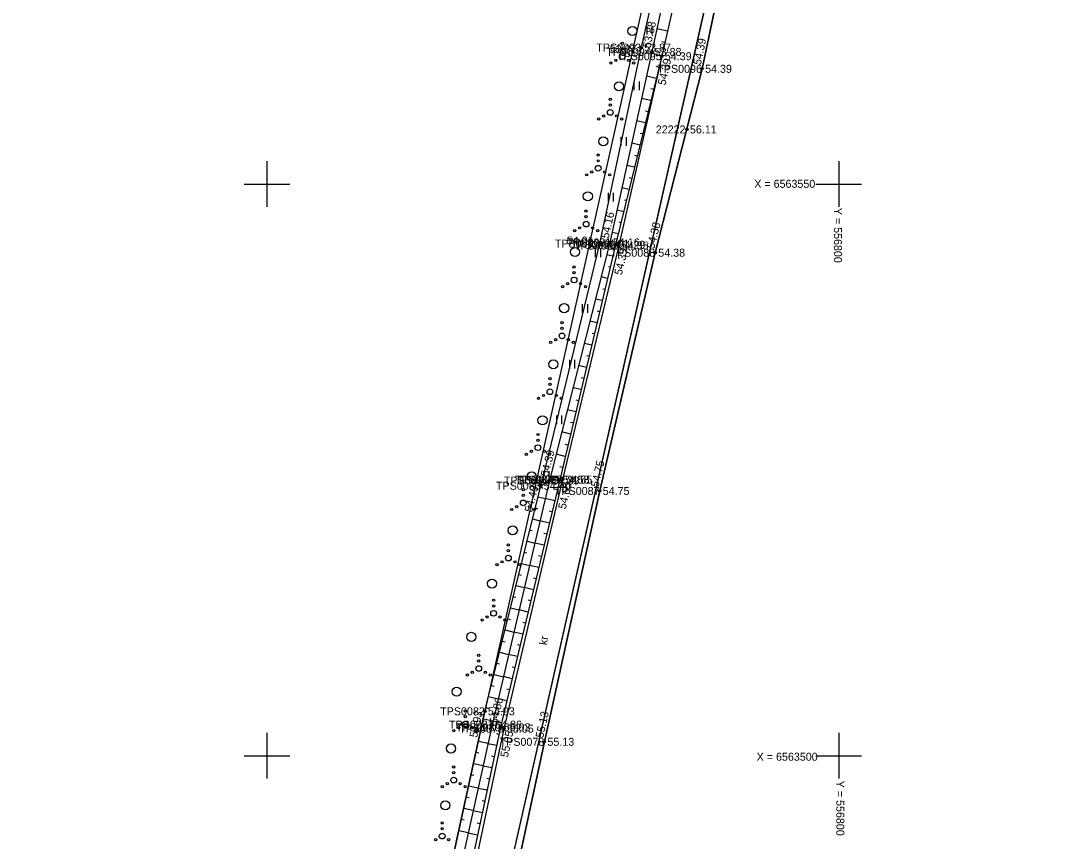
# Model space of a CAD drawing. Extents: x 551623 to 559850, y 6561220 to 6567135.
# Drawn here: x 556728.5 to 556819.5, y 6563492.5 to 6563564.3 of the extents above; entities that cross this region are included whole.
import ezdxf

# ---------------------------------------------------------------- set-up
doc = ezdxf.new("R2010")
doc.units = 0
for name, color, linetype in [('HALJASTUS', 7, 'Continuous'), ('KORGUS-EH2000', 7, 'Continuous'), ('MOOTKORG-EH2000', 7, 'Continuous'), ('MOOTMPUNKT', 7, 'Continuous'), ('MOOTNR', 7, 'Continuous'), ('MOOTPIIR', 7, 'Continuous'), ('PIIR', 7, 'Continuous'), ('RELJEEF', 7, 'Continuous'), ('TEE', 7, 'Continuous'), ('VORK', 7, 'Continuous')]:
    doc.layers.add(name, color=color, linetype=linetype)

msp = doc.modelspace()

# ---------------------------------------------------------------- linework, layer by layer
at = {"layer": 'HALJASTUS'}
for p, q in [((556783.213, 6563563.847), (556783.213, 6563563.086)), ((556783.668, 6563563.847), (556783.668, 6563563.086)), ((556782.084, 6563558.976), (556782.084, 6563558.215)), ((556782.539, 6563558.976), (556782.539, 6563558.215)), ((556780.955, 6563554.105), (556780.955, 6563553.344)), ((556781.41, 6563554.105), (556781.41, 6563553.344)), ((556779.826, 6563549.234), (556779.826, 6563548.473)), ((556780.281, 6563549.234), (556780.281, 6563548.473)), ((556778.697, 6563544.364), (556778.697, 6563543.602)), ((556779.152, 6563544.364), (556779.152, 6563543.602)), ((556777.568, 6563539.493), (556777.568, 6563538.732)), ((556778.024, 6563539.493), (556778.024, 6563538.732)), ((556776.44, 6563534.622), (556776.44, 6563533.861)), ((556776.895, 6563534.622), (556776.895, 6563533.861)), ((556775.311, 6563529.751), (556775.311, 6563528.99)), ((556775.766, 6563529.751), (556775.766, 6563528.99)), ((556774.182, 6563524.88), (556774.182, 6563524.119)), ((556774.637, 6563524.88), (556774.637, 6563524.119))]:
    msp.add_line(p, q, dxfattribs=at)
msp.add_lwpolyline([(556817.021, 6563726.91), (556818.014, 6563726.724), (556814.157, 6563709.215), (556811.402, 6563702.977), (556810.589, 6563694.352), (556807.087, 6563673.709), (556803.221, 6563655.717), (556798.259, 6563631.911), (556793.247, 6563608.779), (556787.881, 6563584.852), (556782.725, 6563561.942), (556779.088, 6563544.799), (556773.942, 6563523.616)], dxfattribs=at)
for centre, radius in [((556781.949, 6563563.399), 0.4), ((556781.069, 6563562.311), 0.1), ((556781.069, 6563561.161), 0.25), ((556781.069, 6563561.811), 0.1), ((556780.069, 6563560.586), 0.1), ((556780.504, 6563560.836), 0.1), ((556781.634, 6563560.836), 0.1), ((556782.069, 6563560.586), 0.1), ((556780.785, 6563558.547), 0.4), ((556780.015, 6563557.423), 0.1), ((556780.015, 6563556.923), 0.1), ((556779.015, 6563555.698), 0.1), ((556779.45, 6563555.948), 0.1), ((556780.015, 6563556.273), 0.25), ((556780.58, 6563555.948), 0.1), ((556781.015, 6563555.698), 0.1), ((556779.42, 6563553.737), 0.4), ((556778.961, 6563552.535), 0.1), ((556778.961, 6563552.035), 0.1), ((556778.961, 6563551.385), 0.25), ((556777.961, 6563550.81), 0.1), ((556778.396, 6563551.06), 0.1), ((556779.526, 6563551.06), 0.1), ((556779.961, 6563550.81), 0.1), ((556778.056, 6563548.926), 0.4), ((556777.907, 6563547.648), 0.1), ((556777.907, 6563546.498), 0.25), ((556777.907, 6563547.148), 0.1), ((556776.907, 6563545.923), 0.1), ((556777.342, 6563546.173), 0.1), ((556778.472, 6563546.173), 0.1), ((556778.907, 6563545.923), 0.1), ((556776.938, 6563544.058), 0.4), ((556776.853, 6563542.76), 0.1), ((556776.853, 6563542.26), 0.1), ((556776.288, 6563541.285), 0.1), ((556776.853, 6563541.61), 0.25), ((556777.418, 6563541.285), 0.1), ((556775.853, 6563541.035), 0.1), ((556777.853, 6563541.035), 0.1), ((556775.99, 6563539.148), 0.4), ((556775.799, 6563537.873), 0.1), ((556775.799, 6563536.723), 0.25), ((556775.799, 6563537.373), 0.1), ((556774.799, 6563536.148), 0.1), ((556775.234, 6563536.398), 0.1), ((556776.364, 6563536.398), 0.1), ((556776.799, 6563536.148), 0.1), ((556775.042, 6563534.239), 0.4), ((556774.745, 6563532.985), 0.1), ((556774.745, 6563531.835), 0.25), ((556774.745, 6563532.485), 0.1), ((556773.745, 6563531.26), 0.1), ((556774.18, 6563531.51), 0.1), ((556775.31, 6563531.51), 0.1), ((556775.745, 6563531.26), 0.1), ((556774.093, 6563529.33), 0.4), ((556773.691, 6563528.097), 0.1), ((556773.691, 6563527.597), 0.1), ((556773.126, 6563526.622), 0.1), ((556773.691, 6563526.947), 0.25), ((556774.256, 6563526.622), 0.1), ((556772.691, 6563526.372), 0.1), ((556774.691, 6563526.372), 0.1), ((556773.145, 6563524.421), 0.4), ((556772.407, 6563523.265), 0.1), ((556772.407, 6563522.115), 0.25), ((556772.407, 6563522.765), 0.1), ((556771.407, 6563521.54), 0.1), ((556771.842, 6563521.79), 0.1), ((556772.972, 6563521.79), 0.1), ((556773.407, 6563521.54), 0.1), ((556771.493, 6563519.715), 0.4), ((556771.112, 6563518.436), 0.1), ((556771.112, 6563517.286), 0.25), ((556771.112, 6563517.936), 0.1), ((556770.112, 6563516.711), 0.1), ((556770.547, 6563516.961), 0.1), ((556771.677, 6563516.961), 0.1), ((556772.112, 6563516.711), 0.1), ((556769.679, 6563515.055), 0.4), ((556769.818, 6563513.606), 0.1), ((556769.818, 6563513.106), 0.1), ((556769.253, 6563512.131), 0.1), ((556769.818, 6563512.456), 0.25), ((556770.383, 6563512.131), 0.1), ((556768.818, 6563511.881), 0.1), ((556770.818, 6563511.881), 0.1), ((556767.865, 6563510.396), 0.4), ((556768.523, 6563508.777), 0.1), ((556768.523, 6563508.277), 0.1), ((556768.523, 6563507.627), 0.25), ((556767.523, 6563507.052), 0.1), ((556767.958, 6563507.302), 0.1), ((556769.088, 6563507.302), 0.1), ((556769.523, 6563507.052), 0.1), ((556766.591, 6563505.607), 0.4), ((556767.341, 6563503.921), 0.1), ((556767.341, 6563502.771), 0.25), ((556767.341, 6563503.421), 0.1), ((556766.341, 6563502.196), 0.1), ((556766.776, 6563502.446), 0.1), ((556767.906, 6563502.446), 0.1), ((556768.341, 6563502.196), 0.1), ((556766.093, 6563500.632), 0.4), ((556766.33, 6563499.024), 0.1), ((556766.33, 6563498.524), 0.1), ((556765.765, 6563497.549), 0.1), ((556766.33, 6563497.874), 0.25), ((556766.895, 6563497.549), 0.1), ((556765.33, 6563497.299), 0.1), ((556767.33, 6563497.299), 0.1), ((556765.595, 6563495.657), 0.4), ((556765.319, 6563494.127), 0.1), ((556765.319, 6563492.977), 0.25), ((556765.319, 6563493.627), 0.1), ((556764.754, 6563492.652), 0.1), ((556765.884, 6563492.652), 0.1)]:
    msp.add_circle(centre, radius, dxfattribs=at)
at = {"layer": 'KORGUS-EH2000'}
for centre in [(556782.725, 6563561.942), (556783.645, 6563561.562), (556784.529, 6563561.184), (556788.052, 6563560.085), (556786.726, 6563554.778), (556779.088, 6563544.799), (556779.992, 6563544.9), (556780.767, 6563544.627), (556783.959, 6563543.998), (556774.696, 6563524.071), (556775.839, 6563524.152), (556773.942, 6563523.616), (556779.099, 6563523.159), (556769.064, 6563503.888), (556769.694, 6563502.717), (556770.723, 6563502.367), (556774.265, 6563501.218)]:
    msp.add_circle(centre, 0.1, dxfattribs=at)
at = {"layer": 'MOOTMPUNKT'}
for centre in [(556782.725, 6563561.942), (556783.645, 6563561.562), (556784.529, 6563561.184), (556788.052, 6563560.085), (556786.726, 6563554.778), (556779.088, 6563544.799), (556779.992, 6563544.9), (556780.482, 6563544.69), (556780.767, 6563544.627), (556783.959, 6563543.998), (556774.696, 6563524.071), (556775.604, 6563524.147), (556775.839, 6563524.152), (556773.942, 6563523.616), (556779.099, 6563523.159), (556769.064, 6563503.888), (556769.694, 6563502.717), (556770.429, 6563502.488), (556770.723, 6563502.367), (556774.265, 6563501.218)]:
    msp.add_circle(centre, 0.1, dxfattribs=at)
at = {"layer": 'MOOTPIIR'}
for points in [[(556838.107, 6563834.548), (556835.405, 6563819.706), (556832.838, 6563805.211), (556829.97, 6563791.054), (556817.021, 6563726.91), (556811.402, 6563702.977), (556809.873, 6563694.696), (556802.57, 6563656.001), (556787.197, 6563585.151), (556769.064, 6563503.888), (556765.062, 6563485.608), (556759.97, 6563461.044), (556756.475, 6563442.488), (556752.048, 6563429.301), (556734.713, 6563345.748), (556730.032, 6563322.014), (556724.172, 6563296.078)], [(556729.292, 6563292.902), (556735.476, 6563320.274), (556740.751, 6563344.328), (556745.531, 6563365.801), (556751.227, 6563392.086), (556755.934, 6563413.848), (556759.827, 6563432.259), (556765.337, 6563459.925), (556770.394, 6563483.201), (556774.265, 6563501.218), (556779.099, 6563523.159), (556783.959, 6563543.998), (556788.052, 6563560.085), (556792.785, 6563582.536)]]:
    msp.add_lwpolyline(points, dxfattribs=at)
at = {"layer": 'PIIR'}
for points in [[(556692.98, 6563093.02), (556685.3, 6563096.1), (556759.6, 6563438.6), (556879.9, 6563970.48), (556916.82, 6563976.19), (557019.97, 6563895.21), (557017.46, 6563837.28), (557005.87, 6563342.24), (557215.7, 6563357.7), (557240.89, 6563286.87), (557262.52, 6563223.53), (557224.32, 6563129.01), (557161.59, 6562973.57), (557123.42, 6562995.07), (557058.18, 6562998.97)], [(555805.16, 6562850.3), (555826.95, 6563063.64), (555846.51, 6563164.12), (555894.51, 6563325.36), (556136, 6563572.22), (556237.49, 6563672.14), (556288.75, 6563676.33), (556560.07, 6563698.51), (556620.28, 6563801.97), (556702.51, 6563943.25), (556780.4, 6563955.1), (556879.9, 6563970.48), (556759.6, 6563438.6), (556685.3, 6563096.1), (556692.98, 6563093.02), (556667.97, 6562987.78), (556646.18, 6562894.39), (556231.34, 6562873.47), (556132.45, 6562866.66), (555973.8, 6562858.59)]]:
    msp.add_lwpolyline(points, close=True, dxfattribs=at)
at = {"layer": 'RELJEEF'}
for p, q in [((556785.025, 6563563.37), (556784.086, 6563563.583)), ((556784.804, 6563562.395), (556784.525, 6563562.458)), ((556784.529, 6563561.184), (556783.612, 6563561.409)), ((556784.291, 6563560.212), (556784.023, 6563560.278)), ((556784.053, 6563559.241), (556783.183, 6563559.455)), ((556783.815, 6563558.27), (556783.561, 6563558.332)), ((556783.576, 6563557.299), (556782.755, 6563557.5)), ((556783.338, 6563556.328), (556783.099, 6563556.386)), ((556783.1, 6563555.356), (556782.326, 6563555.546)), ((556782.861, 6563554.385), (556782.636, 6563554.44)), ((556782.623, 6563553.414), (556781.898, 6563553.592)), ((556782.385, 6563552.443), (556782.174, 6563552.494)), ((556782.146, 6563551.472), (556781.469, 6563551.638)), ((556781.908, 6563550.5), (556781.712, 6563550.549)), ((556781.67, 6563549.529), (556781.041, 6563549.684)), ((556781.431, 6563548.558), (556781.25, 6563548.603)), ((556781.193, 6563547.587), (556780.612, 6563547.729)), ((556780.955, 6563546.616), (556780.788, 6563546.657)), ((556780.716, 6563545.645), (556780.184, 6563545.775)), ((556780.478, 6563544.673), (556780.324, 6563544.71)), ((556780.247, 6563543.7), (556779.719, 6563543.826)), ((556780.016, 6563542.727), (556779.853, 6563542.766)), ((556779.785, 6563541.755), (556779.226, 6563541.887)), ((556779.554, 6563540.782), (556779.382, 6563540.822)), ((556779.323, 6563539.809), (556778.733, 6563539.949)), ((556779.092, 6563538.836), (556778.91, 6563538.879)), ((556778.861, 6563537.863), (556778.24, 6563538.01)), ((556778.63, 6563536.89), (556778.439, 6563536.935)), ((556778.399, 6563535.917), (556777.747, 6563536.071)), ((556778.168, 6563534.944), (556777.968, 6563534.991)), ((556777.937, 6563533.971), (556777.255, 6563534.133)), ((556777.706, 6563532.998), (556777.496, 6563533.048)), ((556777.475, 6563532.025), (556776.762, 6563532.194)), ((556777.013, 6563530.079), (556776.269, 6563530.256)), ((556777.244, 6563531.052), (556777.025, 6563531.104)), ((556776.782, 6563529.106), (556776.554, 6563529.16)), ((556776.551, 6563528.133), (556775.776, 6563528.317)), ((556776.32, 6563527.16), (556776.083, 6563527.217)), ((556776.088, 6563526.187), (556775.283, 6563526.379)), ((556775.857, 6563525.214), (556775.611, 6563525.273)), ((556775.626, 6563524.241), (556774.79, 6563524.44)), ((556773.946, 6563523.619), (556774.085, 6563523.388)), ((556775.394, 6563523.269), (556775.143, 6563523.329)), ((556773.703, 6563522.65), (556774.327, 6563522.496)), ((556775.162, 6563522.296), (556774.327, 6563522.496)), ((556773.463, 6563521.679), (556773.654, 6563521.632)), ((556774.929, 6563521.324), (556774.68, 6563521.383)), ((556773.223, 6563520.709), (556773.871, 6563520.548)), ((556774.697, 6563520.351), (556773.871, 6563520.548)), ((556772.983, 6563519.738), (556773.181, 6563519.689)), ((556774.465, 6563519.378), (556774.218, 6563519.437)), ((556772.743, 6563518.767), (556773.415, 6563518.601)), ((556774.232, 6563518.406), (556773.415, 6563518.601)), ((556772.503, 6563517.796), (556772.708, 6563517.746)), ((556774, 6563517.433), (556773.756, 6563517.491)), ((556772.263, 6563516.826), (556772.959, 6563516.654)), ((556773.768, 6563516.46), (556772.959, 6563516.654)), ((556772.023, 6563515.855), (556772.235, 6563515.802)), ((556771.783, 6563514.884), (556772.503, 6563514.706)), ((556773.535, 6563515.488), (556773.294, 6563515.545)), ((556771.543, 6563513.913), (556771.762, 6563513.859)), ((556773.303, 6563514.515), (556772.503, 6563514.706)), ((556771.303, 6563512.942), (556772.046, 6563512.759)), ((556773.07, 6563513.543), (556772.832, 6563513.6)), ((556772.838, 6563512.57), (556772.046, 6563512.759)), ((556771.063, 6563511.972), (556771.29, 6563511.916)), ((556772.606, 6563511.597), (556772.369, 6563511.654)), ((556770.823, 6563511.001), (556771.59, 6563510.811)), ((556772.373, 6563510.625), (556771.59, 6563510.812)), ((556770.583, 6563510.03), (556770.817, 6563509.972)), ((556772.141, 6563509.652), (556771.907, 6563509.708)), ((556770.343, 6563509.059), (556771.134, 6563508.864)), ((556771.909, 6563508.679), (556771.134, 6563508.864)), ((556770.103, 6563508.089), (556770.344, 6563508.029)), ((556771.676, 6563507.707), (556771.445, 6563507.762)), ((556769.863, 6563507.118), (556770.678, 6563506.916)), ((556771.444, 6563506.734), (556770.678, 6563506.917)), ((556769.623, 6563506.147), (556769.871, 6563506.086)), ((556771.211, 6563505.762), (556770.983, 6563505.816)), ((556769.383, 6563505.176), (556770.222, 6563504.969)), ((556770.979, 6563504.789), (556770.222, 6563504.97)), ((556769.143, 6563504.206), (556769.398, 6563504.142)), ((556770.747, 6563503.816), (556770.521, 6563503.87)), ((556768.92, 6563503.231), (556769.771, 6563503.045)), ((556770.514, 6563502.844), (556769.766, 6563503.023)), ((556768.707, 6563502.254), (556768.96, 6563502.198)), ((556768.493, 6563501.277), (556769.334, 6563501.093)), ((556770.297, 6563501.868), (556770.07, 6563501.916)), ((556768.279, 6563500.3), (556768.53, 6563500.245)), ((556770.089, 6563500.89), (556769.325, 6563501.052)), ((556768.065, 6563499.323), (556768.9, 6563499.14)), ((556769.88, 6563499.912), (556769.648, 6563499.961)), ((556769.672, 6563498.933), (556768.891, 6563499.1)), ((556767.851, 6563498.346), (556768.101, 6563498.292)), ((556769.463, 6563497.955), (556769.227, 6563498.006)), ((556767.637, 6563497.369), (556768.467, 6563497.188)), ((556769.255, 6563496.977), (556768.458, 6563497.147)), ((556767.423, 6563496.393), (556767.671, 6563496.338)), ((556769.046, 6563495.999), (556768.805, 6563496.051)), ((556767.21, 6563495.416), (556768.033, 6563495.235)), ((556768.838, 6563495.021), (556768.024, 6563495.195)), ((556766.996, 6563494.439), (556767.242, 6563494.385)), ((556768.629, 6563494.043), (556768.383, 6563494.096)), ((556766.782, 6563493.462), (556767.6, 6563493.283)), ((556768.421, 6563493.065), (556767.591, 6563493.242))]:
    msp.add_line(p, q, dxfattribs=at)
for points in [[(556788.588, 6563584.228), (556783.645, 6563561.562), (556779.992, 6563544.9), (556774.696, 6563524.071), (556769.694, 6563502.717), (556765.659, 6563484.535), (556760.959, 6563460.732), (556757.312, 6563442.669), (556755.328, 6563433.041), (556751.447, 6563415.036), (556746.986, 6563393.433), (556740.78, 6563367.153), (556735.87, 6563345.626), (556730.709, 6563320.484)], [(556784.529, 6563561.184), (556780.482, 6563544.69), (556775.604, 6563524.147), (556770.429, 6563502.488), (556766.549, 6563484.284), (556761.957, 6563460.758), (556758.201, 6563442.529), (556755.97, 6563432.993), (556752.146, 6563414.927)], [(556750.87, 6563415.318), (556754.078, 6563432.876), (556756.475, 6563442.488), (556759.97, 6563461.044), (556765.062, 6563485.608), (556769.064, 6563503.888), (556773.942, 6563523.616), (556774.696, 6563524.071)]]:
    msp.add_lwpolyline(points, dxfattribs=at)
at = {"layer": 'TEE'}
for points in [[(556789.655, 6563583.804), (556784.529, 6563561.184), (556780.767, 6563544.627), (556775.839, 6563524.152), (556770.723, 6563502.367), (556766.837, 6563484.067), (556762.2, 6563460.742), (556758.465, 6563442.444), (556756.401, 6563432.891), (556752.554, 6563414.742), (556748.018, 6563393.011), (556742.031, 6563366.723), (556737.204, 6563345.432), (556731.917, 6563321.065), (556725.97, 6563293.68)], [(556792.785, 6563582.536), (556788.052, 6563560.085), (556783.959, 6563543.998), (556779.099, 6563523.159), (556774.265, 6563501.218), (556770.394, 6563483.201), (556765.337, 6563459.925), (556761.87, 6563441.554), (556759.827, 6563432.259), (556755.934, 6563413.848), (556751.227, 6563392.086), (556745.531, 6563365.801), (556740.751, 6563344.328), (556735.476, 6563320.274), (556729.292, 6563292.902)]]:
    msp.add_lwpolyline(points, dxfattribs=at)
at = {"layer": 'VORK'}
for p, q in [((556750, 6563552), (556750, 6563548)), ((556800, 6563552), (556800, 6563548)), ((556748, 6563550), (556752, 6563550)), ((556798, 6563550), (556802, 6563550)), ((556750, 6563502), (556750, 6563498)), ((556800, 6563502), (556800, 6563498)), ((556748, 6563500), (556752, 6563500)), ((556798, 6563500), (556802, 6563500))]:
    msp.add_line(p, q, dxfattribs=at)

# ---------------------------------------------------------------- texts
at = {"layer": 'KORGUS-EH2000'}
for s, rotation, p in [(' 53.88', 77.69686, (556783.474, 6563561.6)), (' 54.39', 78.09529, (556787.88, 6563560.121)), (' 54.39', 77.19754, (556784.784, 6563558.353)), (' 54.16', 77.63317, (556779.821, 6563544.937)), (' 54.38', 75.72777, (556783.79, 6563544.041)), (' 54.35', 76.4669, (556780.963, 6563541.738)), (' 54.39', 75.73544, (556774.527, 6563524.114)), (' 54.75', 76.87045, (556778.928, 6563523.199)), (' 54.65', 76.78348, (556776.063, 6563521.267)), (' 54.40', 76.11221, (556773.118, 6563520.996)), (' 54.86', 76.81547, (556770.064, 6563502.464)), (' 54.93', 77.65158, (556768.315, 6563501.289)), (' 55.13', 77.57525, (556774.094, 6563501.256)), (' 55.05', 78.01292, (556771.013, 6563499.551))]:
    msp.add_text(s, height=0.7, rotation=rotation, dxfattribs=at).set_placement(p)
for s, p in [(' 53.87', (556779.71, 6563561.45)), (' 56.11', (556786.726, 6563554.428)), (' 54.01', (556775.96, 6563544.713))]:
    msp.add_text(s, height=0.7, dxfattribs=at).set_placement(p)
at = {"layer": 'MOOTKORG-EH2000'}
for s, p in [(' 53.87', (556782.725, 6563561.592)), (' 53.88', (556783.645, 6563561.212)), (' 54.39', (556784.529, 6563560.834)), (' 54.39', (556788.052, 6563559.735)), (' 56.11', (556786.726, 6563554.428)), (' 54.01', (556779.088, 6563544.449)), (' 54.16', (556779.992, 6563544.55)), (' 54.29', (556780.482, 6563544.34)), (' 54.35', (556780.767, 6563544.277)), (' 54.38', (556783.959, 6563543.648)), (' 54.40', (556773.942, 6563523.266)), (' 54.39', (556774.696, 6563523.721)), (' 54.58', (556775.604, 6563523.797)), (' 54.65', (556775.839, 6563523.803)), (' 54.75', (556779.099, 6563522.809)), (' 54.93', (556769.064, 6563503.538)), (' 54.86', (556769.694, 6563502.367)), (' 55.03', (556770.429, 6563502.138)), (' 55.05', (556770.723, 6563502.017)), (' 55.13', (556774.265, 6563500.868))]:
    msp.add_text(s, height=0.7, dxfattribs=at).set_placement(p)
at = {"layer": 'MOOTNR'}
for s, p in [('TPS0093 ', (556778.805, 6563561.592)), ('TPS0094 ', (556779.656, 6563561.212)), ('TPS0095 ', (556780.61, 6563560.834)), ('TPS0096 ', (556784.132, 6563559.735)), ('22222 ', (556783.996, 6563554.428)), ('TPS0092 ', (556775.168, 6563544.449)), ('TPS0091 ', (556776.212, 6563544.55)), ('TPS0090 ', (556776.562, 6563544.34)), ('TPS0089 ', (556776.848, 6563544.277)), ('TPS0088 ', (556780.04, 6563543.648)), ('TPS0083 ', (556770.022, 6563523.266)), ('TPS0084 ', (556770.707, 6563523.721)), ('TPS0085 ', (556771.684, 6563523.797)), ('TPS0086 ', (556771.919, 6563523.803)), ('TPS0087 ', (556775.179, 6563522.809)), ('TPS0082 ', (556765.145, 6563503.538)), ('TPS0081 ', (556765.914, 6563502.367)), ('TPS0080 ', (556766.51, 6563502.138)), ('TPS0079 ', (556766.803, 6563502.017)), ('TPS0078 ', (556770.345, 6563500.868))]:
    msp.add_text(s, height=0.7, dxfattribs=at).set_placement(p)
at = {"layer": 'TEE'}
msp.add_text('kr', height=0.7, rotation=81.30716, dxfattribs=at).set_placement((556774.481, 6563509.648))
at = {"layer": 'VORK'}
for s, p in [('X = 6563550', (556792.61, 6563549.676)), ('X = 6563500', (556792.819, 6563499.565))]:
    msp.add_text(s, height=0.7, dxfattribs=at).set_placement(p)
for p in [(556799.575, 6563547.926), (556799.783, 6563497.815)]:
    msp.add_text('Y = 556800 ', height=0.7, rotation=270, dxfattribs=at).set_placement(p)

doc.saveas('drawing.dxf')
